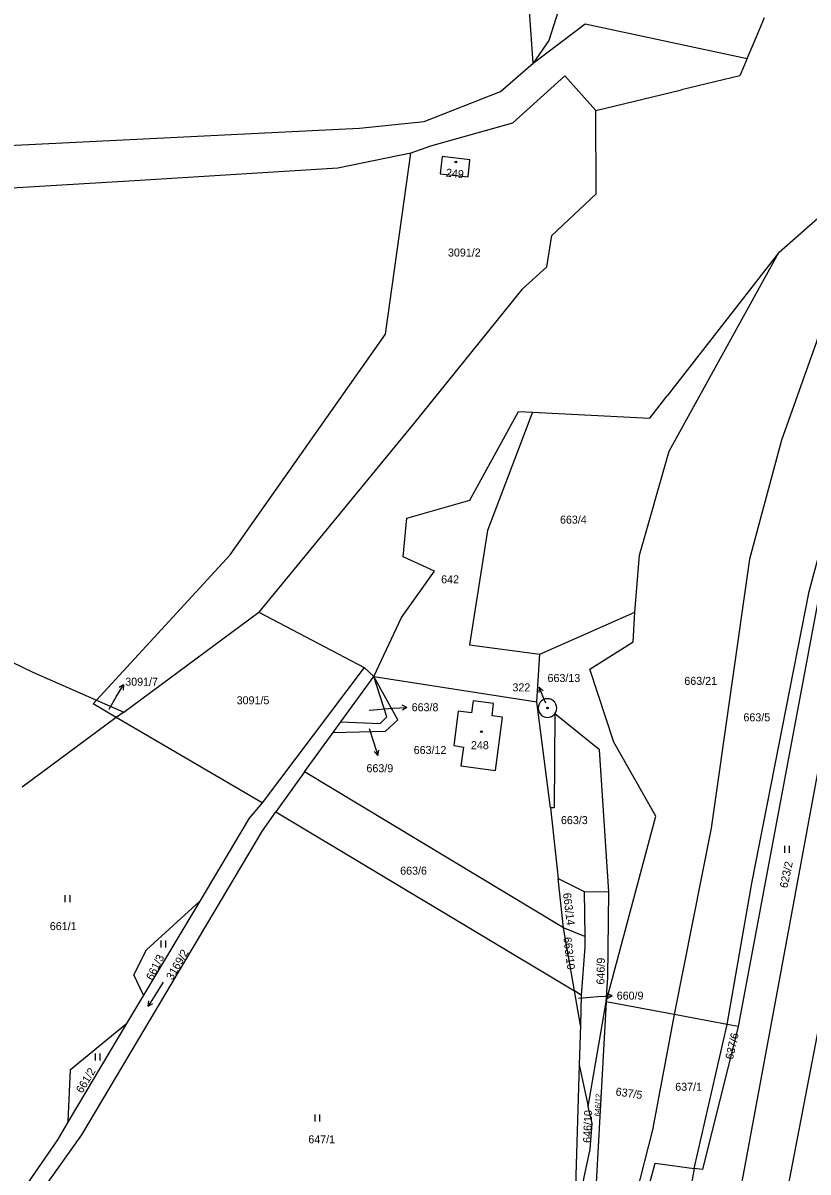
# Model space of a CAD drawing. Extents: x -776734 to -748832, y -1118122 to -976986.
# Drawn here: x -753623.6 to -753456.7, y -1113610.9 to -1113366.7 of the extents above; entities that cross this region are included whole.
import ezdxf

# ---------------------------------------------------------------- set-up
doc = ezdxf.new("R2010")
doc.units = 0
for name, color, linetype in [('KM_Hranice obce', 7, 'Continuous'), ('KM_Hranice parcel', 7, 'Continuous'), ('KM_Parcelní čísla', 7, 'Continuous'), ('KM_Pop  PČ popisy', 7, 'Continuous'), ('KM_Značky budov', 7, 'Continuous'), ('KM_Značky kultur', 7, 'Continuous')]:
    doc.layers.add(name, color=color, linetype=linetype)

msp = doc.modelspace()

# ---------------------------------------------------------------- linework, layer by layer
at = {"layer": 'KM_Hranice obce'}
for p, q in [((-753467.79, -1113369.84), (-753465.97, -1113365.59)), ((-753469.69, -1113374.3), (-753467.79, -1113369.84)), ((-753501.85, -1113385.3), (-753483.66, -1113380.95)), ((-753462.93, -1113415.5), (-753486.68, -1113445.97)), ((-753512.26, -1113418.54), (-753517.59, -1113423.33)), ((-753573.48, -1113491.9), (-753551.09, -1113503.68)), ((-753551.09, -1113503.68), (-753549.05, -1113505.56))]:
    msp.add_line(p, q, dxfattribs=at)
for points in [[(-753469.69, -1113374.3), (-753471.26, -1113377.98), (-753483.66, -1113380.95)], [(-753512.26, -1113418.54), (-753511.2, -1113411.87), (-753501.76, -1113403.07), (-753501.85, -1113385.3)], [(-753462.93, -1113415.5), (-753451.15, -1113405.09), (-753445.06, -1113400.41)], [(-753517.59, -1113423.33), (-753540.58, -1113451.87), (-753573.48, -1113491.9)], [(-753515.28, -1113449.42), (-753490.35, -1113450.68), (-753486.68, -1113445.97)], [(-753549.05, -1113505.56), (-753543.18, -1113493.02), (-753536.12, -1113483.18), (-753542.81, -1113480.16), (-753542.05, -1113471.94), (-753528.66, -1113468.12), (-753518.31, -1113449.27), (-753515.28, -1113449.42)]]:
    msp.add_lwpolyline(points, dxfattribs=at)
at = {"layer": 'KM_Hranice parcel'}
for p, q in [((-753602.21, -1113513.13), (-753573.48, -1113491.9)), ((-753513.78, -1113500.83), (-753493.56, -1113491.93)), ((-753514.39, -1113510.96), (-753513.78, -1113500.83)), ((-753551.09, -1113503.68), (-753572.76, -1113532.4)), ((-753556.05, -1113515.22), (-753549.05, -1113505.56)), ((-753549.05, -1113505.56), (-753514.39, -1113510.96)), ((-753607.97, -1113510.59), (-753602.21, -1113513.13)), ((-753511.49, -1113533.48), (-753514.39, -1113510.96)), ((-753602.21, -1113513.13), (-753603.78, -1113514.29)), ((-753603.78, -1113514.29), (-753623.77, -1113529.06)), ((-753572.76, -1113532.4), (-753603.78, -1113514.29)), ((-753557.69, -1113517.49), (-753556.05, -1113515.22)), ((-753563.76, -1113525.86), (-753557.69, -1113517.49)), ((-753563.76, -1113525.86), (-753569.9, -1113534.33)), ((-753508.75, -1113558.99), (-753563.76, -1113525.86)), ((-753569.9, -1113534.33), (-753506.41, -1113572.38)), ((-753511.49, -1113533.48), (-753509.88, -1113548.5)), ((-753508.75, -1113558.99), (-753509.88, -1113548.5)), ((-753509.88, -1113548.5), (-753504.33, -1113551.28)), ((-753504.33, -1113551.28), (-753504.2, -1113560.82)), ((-753504.33, -1113551.28), (-753499.09, -1113551.34)), ((-753586.06, -1113553.29), (-753598, -1113573.3)), ((-753504.2, -1113560.82), (-753508.75, -1113558.99)), ((-753506.41, -1113572.38), (-753508.75, -1113558.99)), ((-753598, -1113573.3), (-753601.59, -1113579.32)), ((-753504.95, -1113573.26), (-753506.41, -1113572.38)), ((-753505.14, -1113579.67), (-753506.41, -1113572.38)), ((-753504.95, -1113573.26), (-753505.14, -1113579.67)), ((-753503.45, -1113596.94), (-753499.67, -1113574.73)), ((-753499.67, -1113574.73), (-753501.83, -1113614.41)), ((-753485.21, -1113577.4), (-753499.67, -1113574.73)), ((-753601.59, -1113579.32), (-753614.01, -1113600.13)), ((-753473.9, -1113579.49), (-753485.21, -1113577.4)), ((-753505.14, -1113579.67), (-753505.39, -1113588.09)), ((-753480.92, -1113610.11), (-753473.9, -1113579.49)), ((-753471.63, -1113579.91), (-753473.9, -1113579.49)), ((-753505.39, -1113588.09), (-753506.57, -1113628.26)), ((-753505.39, -1113588.09), (-753503.45, -1113596.94))]:
    msp.add_line(p, q, dxfattribs=at)
for points in [[(-753515.14, -1113375.26), (-753516.75, -1113353.04), (-753541.71, -1113331.35), (-753556.03, -1113314.21)], [(-753498.05, -1113320.86), (-753505.43, -1113320.08), (-753505.24, -1113332.85), (-753506.88, -1113341.79), (-753509.32, -1113362.45), (-753511.87, -1113370.49), (-753515.14, -1113375.26)], [(-753515.14, -1113375.26), (-753504.1, -1113366.93), (-753469.69, -1113374.3)], [(-753799.29, -1113396.74), (-753749.33, -1113399.41), (-753696.2, -1113395.45), (-753642.6, -1113393.57), (-753552.12, -1113389.06), (-753538.37, -1113387.68), (-753522.12, -1113381.29), (-753515.14, -1113375.26)], [(-753501.85, -1113385.3), (-753508.45, -1113378), (-753519.57, -1113387.99), (-753537, -1113392.9), (-753541.19, -1113394.37)], [(-753473.9, -1113579.49), (-753468.67, -1113549.51), (-753456.49, -1113487.55), (-753451.63, -1113469.3), (-753444.17, -1113440.05), (-753435.98, -1113400.2), (-753429.66, -1113386.14)], [(-753541.19, -1113394.37), (-753556.68, -1113397.59), (-753599.92, -1113400.25), (-753683.03, -1113405.21)], [(-753607.97, -1113510.59), (-753579.57, -1113479.74), (-753546.59, -1113432.83), (-753541.19, -1113394.37)], [(-753534.95, -1113398.77), (-753529.01, -1113399.42), (-753528.61, -1113395.81), (-753534.53, -1113395.13), (-753534.95, -1113398.77)], [(-753445.06, -1113400.41), (-753454.95, -1113434.48), (-753462.38, -1113455.39), (-753469.18, -1113480.66), (-753477.3, -1113537.8), (-753485.21, -1113577.4)], [(-753493.56, -1113491.93), (-753492.59, -1113479.82), (-753486.23, -1113457.74), (-753462.93, -1113415.5)], [(-753432.5, -1113432.56), (-753442.08, -1113440.47), (-753449.95, -1113470.73), (-753454.76, -1113490.04), (-753471.63, -1113579.91)], [(-753730.46, -1113448.38), (-753667.27, -1113482.58), (-753621.54, -1113504.69), (-753607.97, -1113510.59)], [(-753515.28, -1113449.42), (-753524.86, -1113474.54), (-753528.71, -1113498.83), (-753513.78, -1113500.83)], [(-753499.67, -1113574.73), (-753489.13, -1113535.24), (-753498.05, -1113519.52), (-753503.13, -1113504.01), (-753493.92, -1113498.22), (-753493.56, -1113491.93)], [(-753502.88, -1113771.27), (-753494.9, -1113739.14), (-753479.17, -1113679.31), (-753481.55, -1113674.49), (-753475.44, -1113637.71), (-753470.43, -1113611.4), (-753462.26, -1113567.02), (-753454.18, -1113523.38), (-753450.39, -1113499.01)], [(-753496.72, -1113781.33), (-753487.53, -1113743.31), (-753477.31, -1113701.87), (-753471.32, -1113676.12), (-753472.32, -1113672.61), (-753468.39, -1113649.95), (-753460.66, -1113612.58), (-753452.03, -1113567.63), (-753443.46, -1113515.43), (-753442.23, -1113501.01)], [(-753557.69, -1113517.49), (-753546.59, -1113517.22), (-753543.96, -1113514.78), (-753549.05, -1113505.56)], [(-753556.05, -1113515.22), (-753547.67, -1113515.57), (-753546.29, -1113514.14), (-753549.05, -1113505.56)], [(-753603.78, -1113514.29), (-753608.72, -1113511.4), (-753607.97, -1113510.59)], [(-753531.08, -1113512.92), (-753532.05, -1113520.27), (-753529.96, -1113520.56), (-753530.52, -1113524.58), (-753523.16, -1113525.57), (-753521.68, -1113514.19), (-753523.91, -1113513.91), (-753523.57, -1113511.31), (-753527.94, -1113510.74), (-753528.3, -1113513.27), (-753531.08, -1113512.92)], [(-753510.58, -1113513.53), (-753510.341, -1113513.154), (-753510.192, -1113512.734), (-753510.14, -1113512.292), (-753510.188, -1113511.849), (-753510.337, -1113511.423), (-753510.574, -1113511.046), (-753510.889, -1113510.731), (-753511.266, -1113510.495), (-753511.687, -1113510.349), (-753512.13, -1113510.3), (-753512.573, -1113510.35), (-753512.994, -1113510.497), (-753513.372, -1113510.734), (-753513.687, -1113511.049), (-753513.924, -1113511.427), (-753514.071, -1113511.848), (-753514.12, -1113512.291), (-753514.069, -1113512.734), (-753513.927, -1113513.142), (-753513.692, -1113513.52), (-753513.378, -1113513.837), (-753513.001, -1113514.076), (-753512.581, -1113514.225), (-753512.138, -1113514.276), (-753511.695, -1113514.227), (-753511.274, -1113514.081), (-753510.896, -1113513.845), (-753510.58, -1113513.53)], [(-753499.09, -1113551.34), (-753501.04, -1113521.16), (-753510.58, -1113513.53), (-753510.73, -1113533.49), (-753511.49, -1113533.48)], [(-753572.76, -1113532.4), (-753575.57, -1113535.71), (-753586.06, -1113553.29)], [(-753623.48, -1113620.39), (-753611.13, -1113602.93), (-753572.73, -1113538.38), (-753569.9, -1113534.33)], [(-753499.67, -1113574.73), (-753499.3, -1113569.52), (-753499.09, -1113551.34)], [(-753598, -1113573.3), (-753600.03, -1113568.98), (-753597.39, -1113563.66), (-753586.06, -1113553.29)], [(-753504.2, -1113560.82), (-753504.2, -1113563.1), (-753504.95, -1113573.26)], [(-753614.01, -1113600.13), (-753613.52, -1113589.1), (-753601.59, -1113579.32)], [(-753485.21, -1113577.4), (-753489.79, -1113601.89), (-753493.28, -1113615.5)], [(-753471.63, -1113579.91), (-753479.19, -1113610.35), (-753480.92, -1113610.11)], [(-753504.77, -1113615.07), (-753504.39, -1113612.29), (-753503.03, -1113606.03), (-753502.64, -1113600.53), (-753503.45, -1113596.94)], [(-753614.01, -1113600.13), (-753616.32, -1113604), (-753634.52, -1113630.27)], [(-753480.92, -1113610.11), (-753483.04, -1113622.17), (-753491.65, -1113680.35), (-753489.21, -1113683.33), (-753500.41, -1113728.28), (-753508.7, -1113761.75)], [(-753493.28, -1113615.5), (-753491.1, -1113615.78), (-753489.22, -1113608.96), (-753480.92, -1113610.11)]]:
    msp.add_lwpolyline(points, dxfattribs=at)
at = {"layer": 'KM_Pop  PČ popisy'}
for p, q in [((-753603.78, -1113509.92), (-753602.234, -1113507.348)), ((-753602.234, -1113507.348), (-753603.179, -1113507.948)), ((-753602.234, -1113507.348), (-753602.321, -1113508.464)), ((-753513.913, -1113507.878), (-753513.982, -1113508.995)), ((-753512.74, -1113510.64), (-753513.913, -1113507.878)), ((-753513.913, -1113507.878), (-753513.06, -1113508.604)), ((-753605.31, -1113512.52), (-753603.78, -1113509.92)), ((-753512.46, -1113511.28), (-753512.74, -1113510.64)), ((-753550.05, -1113512.74), (-753544.99, -1113512.34)), ((-753544.99, -1113512.34), (-753541.996, -1113512.131)), ((-753541.996, -1113512.131), (-753543.03, -1113511.701)), ((-753541.996, -1113512.131), (-753542.96, -1113512.7)), ((-753550.01, -1113516.66), (-753549.1, -1113519.49)), ((-753549.1, -1113519.49), (-753548.173, -1113522.344)), ((-753548.173, -1113522.344), (-753548.958, -1113521.546)), ((-753548.173, -1113522.344), (-753548.006, -1113521.237)), ((-753505.53, -1113573.91), (-753501.4, -1113573.6)), ((-753501.4, -1113573.6), (-753498.406, -1113573.391)), ((-753498.406, -1113573.391), (-753499.44, -1113572.961)), ((-753498.406, -1113573.391), (-753499.37, -1113573.96))]:
    msp.add_line(p, q, dxfattribs=at)
at = {"layer": 'KM_Značky budov'}
for centre in [(-753531.6068, -1113396.2892), (-753512.1168, -1113512.2892), (-753526.1668, -1113517.3092)]:
    msp.add_circle(centre, 0.175, dxfattribs=at)
at = {"layer": 'KM_Značky kultur'}
for p, q in [((-753461.681, -1113543.05), (-753461.681, -1113541.55)), ((-753460.68, -1113543.05), (-753460.68, -1113541.55)), ((-753614.621, -1113553.51), (-753614.621, -1113552.01)), ((-753613.62, -1113553.51), (-753613.62, -1113552.01)), ((-753594.251, -1113563.14), (-753594.251, -1113561.64)), ((-753593.25, -1113563.14), (-753593.25, -1113561.64)), ((-753593.817, -1113570.506), (-753596.996, -1113575.594)), ((-753596.996, -1113575.594), (-753596.904, -1113574.5)), ((-753596.996, -1113575.594), (-753596.053, -1113575.031)), ((-753608.231, -1113587.14), (-753608.231, -1113585.64)), ((-753607.23, -1113587.14), (-753607.23, -1113585.64)), ((-753561.491, -1113600.1), (-753561.491, -1113598.6)), ((-753560.49, -1113600.1), (-753560.49, -1113598.6))]:
    msp.add_line(p, q, dxfattribs=at)

# ---------------------------------------------------------------- texts
at = {"layer": 'KM_Parcelní čísla'}
for s, height, rotation, p in [('249', 1.7, 354, (-753533.788, -1113399.345)), ('623/2', 1.7, 78, (-753461.148, -1113550.646)), ('663/14', 1.7, 277, (-753508.833, -1113551.643)), ('663/10', 1.7, 277, (-753508.753, -1113561.043)), ('661/3', 1.7, 64, (-753596.032, -1113570.277)), ('3169/2', 1.7, 59.999997, (-753591.843, -1113570.205)), ('646/9', 1.7, 89, (-753500.03, -1113571.034)), ('637/6', 1.7, 77, (-753472.721, -1113587.061)), ('661/2', 1.7, 59, (-753611.03, -1113594.265)), ('637/5', 1.7, 351.999997, (-753497.718, -1113594.561)), ('646/12', 1.14, 87, (-753500.979, -1113599.083)), ('646/10', 1.7, 87.999997, (-753502.87, -1113604.679))]:
    msp.add_text(s, height=height, rotation=rotation, dxfattribs=at).set_placement(p)
for s, p in [('3091/2', (-753533.28, -1113416.36)), ('663/4', (-753509.47, -1113473.1)), ('642', (-753534.73, -1113485.79)), ('3091/7', (-753601.88, -1113507.54)), ('663/13', (-753512.12, -1113506.75)), ('663/21', (-753483.04, -1113507.36)), ('322', (-753519.58, -1113508.74)), ('3091/5', (-753578.2, -1113511.48)), ('663/8', (-753541, -1113512.96)), ('663/5', (-753470.47, -1113515.1)), ('663/12', (-753540.57, -1113522.05)), ('248', (-753528.4, -1113521.02)), ('663/9', (-753550.61, -1113525.918)), ('663/3', (-753509.27, -1113536.94)), ('663/6', (-753543.44, -1113547.68)), ('661/1', (-753617.92, -1113559.46)), ('660/9', (-753497.41, -1113574.23)), ('637/1', (-753484.97, -1113593.6)), ('647/1', (-753562.97, -1113604.76))]:
    msp.add_text(s, height=1.7, dxfattribs=at).set_placement(p)

doc.saveas('drawing.dxf')
